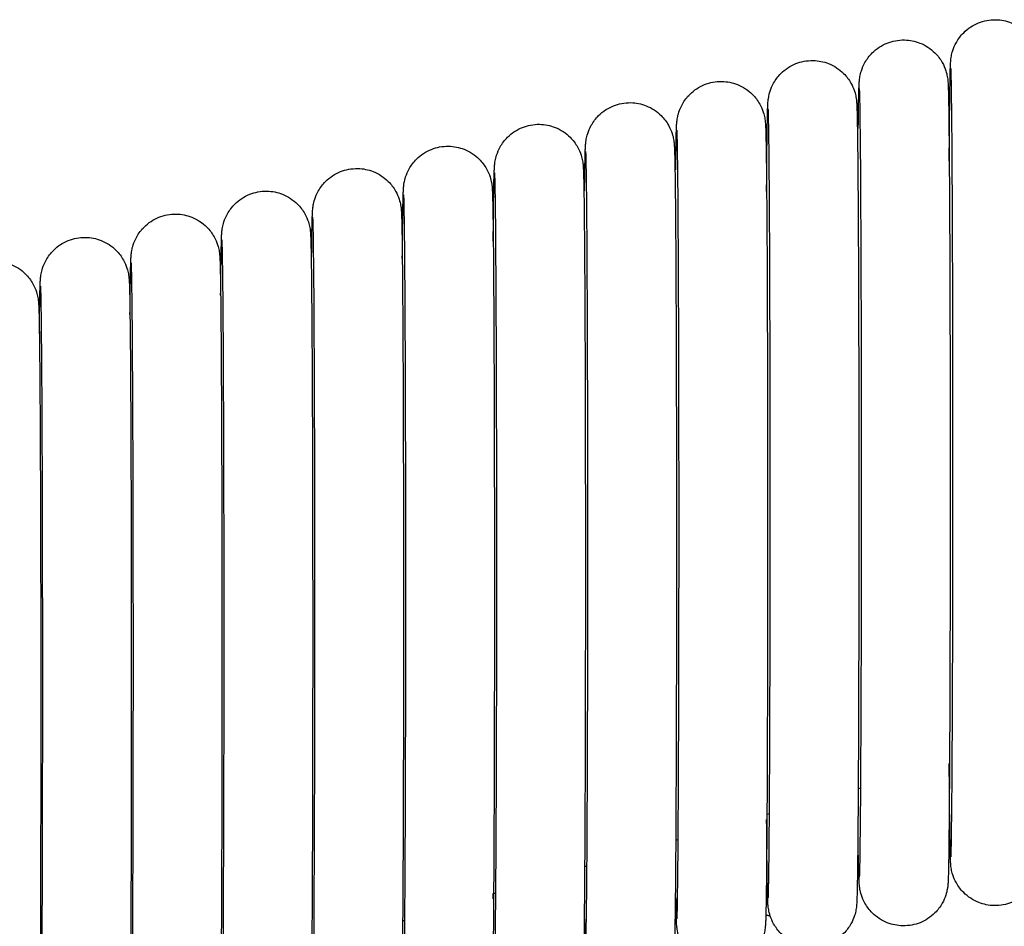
# Model space of a CAD drawing. Header units: millimetres. Extents: x -31695 to -19845, y -5614 to 7253.
# Tile 394 of 432: x -22440 to -22402, y 5494 to 5530. Entities that reach past the tile are written whole.
import ezdxf

# ---------------------------------------------------------------- set-up
doc = ezdxf.new("R2010")
doc.units = ezdxf.units.MM
doc.layers.add('2d', color=7, linetype='Continuous', true_color=0x000000)

msp = doc.modelspace()

# ---------------------------------------------------------------- linework, layer by layer
at = {"layer": '2d', "linetype": 'Continuous', "lineweight": -3}
for points, knots in [([(-22403.681, 5524.294), (-22403.674, 5525.452), (-22403.665, 5526.378), (-22403.65, 5527.42), (-22403.645, 5527.702), (-22403.637, 5527.976), (-22403.635, 5528.03), (-22403.63, 5528.13), (-22403.626, 5528.198), (-22403.617, 5528.291), (-22403.613, 5528.342), (-22403.586, 5528.489), (-22403.57, 5528.562), (-22403.508, 5528.755), (-22403.459, 5528.869), (-22403.323, 5529.111), (-22403.225, 5529.241), (-22403.111, 5529.355), (-22402.942, 5529.524), (-22402.74, 5529.657), (-22402.312, 5529.826), (-22402.094, 5529.868), (-22401.842, 5529.868), (-22401.632, 5529.864), (-22401.424, 5529.822), (-22401.006, 5529.657), (-22400.804, 5529.524), (-22400.635, 5529.355), (-22400.522, 5529.241), (-22400.423, 5529.111), (-22400.288, 5528.869), (-22400.239, 5528.755), (-22400.177, 5528.562), (-22400.161, 5528.489), (-22400.134, 5528.341), (-22400.129, 5528.29), (-22400.12, 5528.197), (-22400.116, 5528.129), (-22400.112, 5528.03), (-22400.11, 5527.976), (-22400.102, 5527.701), (-22400.096, 5527.419), (-22400.079, 5526.234), (-22400.069, 5525.04), (-22400.06, 5523.514), (-22400.044, 5520.55), (-22400.034, 5516.54), (-22400.034, 5512.366), (-22400.034, 5508.192), (-22400.044, 5504.183), (-22400.06, 5501.22), (-22400.069, 5499.693), (-22400.079, 5498.5), (-22400.096, 5497.316), (-22400.102, 5497.034), (-22400.11, 5496.76), (-22400.112, 5496.705), (-22400.117, 5496.606), (-22400.12, 5496.538), (-22400.129, 5496.445), (-22400.134, 5496.394), (-22400.161, 5496.247), (-22400.177, 5496.174), (-22400.239, 5495.981), (-22400.288, 5495.867), (-22400.423, 5495.625), (-22400.522, 5495.494), (-22400.635, 5495.381), (-22400.804, 5495.212), (-22401.006, 5495.079), (-22401.434, 5494.91), (-22401.653, 5494.868), (-22401.905, 5494.868), (-22402.115, 5494.872), (-22402.322, 5494.913), (-22402.74, 5495.079), (-22402.942, 5495.212), (-22403.111, 5495.381), (-22403.225, 5495.494), (-22403.323, 5495.625), (-22403.459, 5495.867), (-22403.508, 5495.981), (-22403.57, 5496.174), (-22403.586, 5496.247), (-22403.613, 5496.395), (-22403.617, 5496.445), (-22403.626, 5496.539), (-22403.63, 5496.607), (-22403.635, 5496.706), (-22403.637, 5496.76), (-22403.645, 5497.035), (-22403.65, 5497.317), (-22403.665, 5498.368), (-22403.674, 5499.309), (-22403.682, 5500.488)], [-40.68879, -40.68879, -40.68879, -40.68879, -35.348113, -35.348113, -32.257505, -32.257505, -31.248718, -31.248718, -30.435299, -30.435299, -29.931752, -29.931752, -29.585865, -29.585865, -29.18645, -29.18645, -28.655957, -28.655957, -28.655957, -27.934054, -27.934054, -27.237592, -27.237592, -27.237592, -26.604135, -26.604135, -25.882445, -25.882445, -25.882445, -25.353362, -25.353362, -24.955008, -24.955008, -24.61004, -24.61004, -24.104718, -24.104718, -23.292803, -23.292803, -22.283607, -22.283607, -19.191131, -19.191131, -12.698697, -12.698697, -12.698697, 0, 0, 0, 12.698698, 12.698698, 12.698698, 19.187054, 19.187054, 22.277662, 22.277662, 23.286449, 23.286449, 24.099868, 24.099868, 24.603415, 24.603415, 24.949302, 24.949302, 25.348717, 25.348717, 25.87921, 25.87921, 25.87921, 26.601113, 26.601113, 27.297575, 27.297575, 27.297575, 27.931032, 27.931032, 28.652722, 28.652722, 28.652722, 29.181805, 29.181805, 29.580159, 29.580159, 29.925127, 29.925127, 30.430449, 30.430449, 31.242364, 31.242364, 32.25156, 32.25156, 35.344036, 35.344036, 40.756753, 40.756753, 40.756753, 40.756753]), ([(-22407.275, 5525.565), (-22407.272, 5525.813), (-22407.269, 5526.038), (-22407.261, 5526.621), (-22407.256, 5526.903), (-22407.247, 5527.177), (-22407.245, 5527.231), (-22407.241, 5527.33), (-22407.237, 5527.398), (-22407.228, 5527.492), (-22407.224, 5527.543), (-22407.196, 5527.69), (-22407.18, 5527.763), (-22407.118, 5527.956), (-22407.07, 5528.07), (-22406.934, 5528.312), (-22406.836, 5528.442), (-22406.722, 5528.556), (-22406.553, 5528.725), (-22406.351, 5528.858), (-22405.923, 5529.027), (-22405.705, 5529.069), (-22405.453, 5529.069), (-22405.243, 5529.065), (-22405.035, 5529.023), (-22404.617, 5528.858), (-22404.415, 5528.725), (-22404.246, 5528.556), (-22404.132, 5528.442), (-22404.034, 5528.312), (-22403.898, 5528.07), (-22403.85, 5527.956), (-22403.788, 5527.763), (-22403.772, 5527.69), (-22403.744, 5527.542), (-22403.74, 5527.491), (-22403.731, 5527.398), (-22403.727, 5527.33), (-22403.723, 5527.231), (-22403.721, 5527.177), (-22403.712, 5526.902), (-22403.707, 5526.62), (-22403.69, 5525.435), (-22403.68, 5524.241), (-22403.671, 5522.714), (-22403.654, 5519.751), (-22403.645, 5515.741), (-22403.645, 5511.567)], [72.10019, 72.10019, 72.10019, 72.10019, 73.722221, 73.722221, 76.812828, 76.812828, 77.821616, 77.821616, 78.635035, 78.635035, 79.138582, 79.138582, 79.484469, 79.484469, 79.883884, 79.883884, 80.414377, 80.414377, 80.414377, 81.13628, 81.13628, 81.832742, 81.832742, 81.832742, 82.466199, 82.466199, 83.187889, 83.187889, 83.187889, 83.716972, 83.716972, 84.115326, 84.115326, 84.460294, 84.460294, 84.965616, 84.965616, 85.777531, 85.777531, 86.786727, 86.786727, 89.879203, 89.879203, 96.371637, 96.371637, 96.371637, 109.070334, 109.070334, 109.070334, 109.070334]), ([(-22410.897, 5523.085), (-22410.89, 5524.056), (-22410.883, 5524.844), (-22410.869, 5525.808), (-22410.863, 5526.09), (-22410.855, 5526.364), (-22410.853, 5526.418), (-22410.848, 5526.518), (-22410.845, 5526.586), (-22410.836, 5526.679), (-22410.831, 5526.73), (-22410.804, 5526.877), (-22410.788, 5526.95), (-22410.726, 5527.143), (-22410.677, 5527.257), (-22410.542, 5527.499), (-22410.443, 5527.629), (-22410.33, 5527.743), (-22410.161, 5527.912), (-22409.959, 5528.045), (-22409.531, 5528.214), (-22409.312, 5528.256), (-22409.06, 5528.256), (-22408.85, 5528.252), (-22408.643, 5528.211), (-22408.225, 5528.045), (-22408.023, 5527.912), (-22407.854, 5527.743), (-22407.74, 5527.629), (-22407.642, 5527.499), (-22407.506, 5527.257), (-22407.457, 5527.143), (-22407.395, 5526.95), (-22407.379, 5526.877), (-22407.352, 5526.729), (-22407.348, 5526.678), (-22407.339, 5526.585), (-22407.335, 5526.517), (-22407.33, 5526.418), (-22407.328, 5526.364), (-22407.32, 5526.089), (-22407.315, 5525.807), (-22407.298, 5524.622), (-22407.287, 5523.428), (-22407.279, 5521.902), (-22407.262, 5518.938), (-22407.253, 5514.928), (-22407.253, 5510.754)], [69.015769, 69.015769, 69.015769, 69.015769, 73.722221, 73.722221, 76.812828, 76.812828, 77.821616, 77.821616, 78.635035, 78.635035, 79.138582, 79.138582, 79.484469, 79.484469, 79.883884, 79.883884, 80.414377, 80.414377, 80.414377, 81.13628, 81.13628, 81.832742, 81.832742, 81.832742, 82.466199, 82.466199, 83.187889, 83.187889, 83.187889, 83.716972, 83.716972, 84.115326, 84.115326, 84.460294, 84.460294, 84.965616, 84.965616, 85.777531, 85.777531, 86.786727, 86.786727, 89.879203, 89.879203, 96.371637, 96.371637, 96.371637, 109.070334, 109.070334, 109.070334, 109.070334]), ([(-22403.534, 5512.366), (-22403.534, 5516.533), (-22403.544, 5520.54), (-22403.56, 5523.494), (-22403.57, 5525.252), (-22403.583, 5526.58), (-22403.601, 5527.624), (-22403.607, 5527.847), (-22403.612, 5527.945)], [0, 0, 0, 0, 12.967343, 12.967343, 12.967343, 20.739773, 20.739773, 23.783996, 23.783996, 23.783996, 23.783996]), ([(-22414.487, 5523.938), (-22414.484, 5524.181), (-22414.482, 5524.402), (-22414.473, 5524.982), (-22414.468, 5525.264), (-22414.46, 5525.538), (-22414.458, 5525.592), (-22414.453, 5525.691), (-22414.449, 5525.759), (-22414.44, 5525.853), (-22414.436, 5525.904), (-22414.409, 5526.051), (-22414.393, 5526.124), (-22414.331, 5526.316), (-22414.282, 5526.431), (-22414.146, 5526.673), (-22414.048, 5526.803), (-22413.934, 5526.917), (-22413.765, 5527.086), (-22413.563, 5527.219), (-22413.135, 5527.388), (-22412.917, 5527.43), (-22412.665, 5527.429), (-22412.455, 5527.426), (-22412.247, 5527.384), (-22411.829, 5527.219), (-22411.627, 5527.086), (-22411.458, 5526.917), (-22411.345, 5526.803), (-22411.246, 5526.673), (-22411.111, 5526.431), (-22411.062, 5526.316), (-22411, 5526.124), (-22410.984, 5526.051), (-22410.956, 5525.903), (-22410.952, 5525.852), (-22410.943, 5525.759), (-22410.939, 5525.691), (-22410.935, 5525.592), (-22410.933, 5525.537), (-22410.924, 5525.263), (-22410.919, 5524.981), (-22410.902, 5523.796), (-22410.892, 5522.602), (-22410.883, 5521.075), (-22410.867, 5518.112), (-22410.857, 5514.102), (-22410.857, 5509.928)], [72.126535, 72.126535, 72.126535, 72.126535, 73.722221, 73.722221, 76.812828, 76.812828, 77.821616, 77.821616, 78.635035, 78.635035, 79.138582, 79.138582, 79.484469, 79.484469, 79.883884, 79.883884, 80.414377, 80.414377, 80.414377, 81.13628, 81.13628, 81.832742, 81.832742, 81.832742, 82.466199, 82.466199, 83.187889, 83.187889, 83.187889, 83.716972, 83.716972, 84.115326, 84.115326, 84.460294, 84.460294, 84.965616, 84.965616, 85.777531, 85.777531, 86.786727, 86.786727, 89.879203, 89.879203, 96.371637, 96.371637, 96.371637, 109.070334, 109.070334, 109.070334, 109.070334]), ([(-22407.145, 5511.567), (-22407.145, 5515.734), (-22407.154, 5519.741), (-22407.171, 5522.695), (-22407.181, 5524.453), (-22407.193, 5525.781), (-22407.212, 5526.825), (-22407.218, 5527.048), (-22407.223, 5527.146)], [0, 0, 0, 0, 12.967343, 12.967343, 12.967343, 20.739773, 20.739773, 23.783996, 23.783996, 23.783996, 23.783996]), ([(-22418.088, 5523.104), (-22418.086, 5523.345), (-22418.083, 5523.564), (-22418.075, 5524.142), (-22418.069, 5524.424), (-22418.061, 5524.698), (-22418.059, 5524.752), (-22418.054, 5524.851), (-22418.051, 5524.92), (-22418.042, 5525.013), (-22418.037, 5525.064), (-22418.01, 5525.211), (-22417.994, 5525.284), (-22417.932, 5525.477), (-22417.883, 5525.591), (-22417.748, 5525.833), (-22417.649, 5525.963), (-22417.536, 5526.077), (-22417.367, 5526.246), (-22417.165, 5526.379), (-22416.737, 5526.548), (-22416.518, 5526.59), (-22416.266, 5526.59), (-22416.056, 5526.586), (-22415.849, 5526.544), (-22415.431, 5526.379), (-22415.228, 5526.246), (-22415.06, 5526.077), (-22414.946, 5525.963), (-22414.848, 5525.833), (-22414.712, 5525.591), (-22414.663, 5525.477), (-22414.601, 5525.284), (-22414.585, 5525.211), (-22414.558, 5525.063), (-22414.553, 5525.012), (-22414.545, 5524.919), (-22414.541, 5524.851), (-22414.536, 5524.752), (-22414.534, 5524.698), (-22414.526, 5524.423), (-22414.52, 5524.141), (-22414.503, 5522.956), (-22414.493, 5521.762), (-22414.485, 5520.236), (-22414.468, 5517.272), (-22414.458, 5513.262), (-22414.458, 5509.088), (-22414.458, 5504.914), (-22414.468, 5500.905), (-22414.485, 5497.942), (-22414.493, 5496.415), (-22414.503, 5495.222), (-22414.52, 5494.038), (-22414.526, 5493.756), (-22414.534, 5493.481), (-22414.536, 5493.427), (-22414.541, 5493.328), (-22414.545, 5493.26), (-22414.553, 5493.167), (-22414.558, 5493.116), (-22414.585, 5492.969), (-22414.601, 5492.896), (-22414.663, 5492.703), (-22414.712, 5492.589), (-22414.848, 5492.347), (-22414.946, 5492.216), (-22415.06, 5492.103), (-22415.228, 5491.934), (-22415.431, 5491.801), (-22415.858, 5491.631), (-22416.077, 5491.59), (-22416.329, 5491.59), (-22416.539, 5491.594), (-22416.747, 5491.635), (-22417.165, 5491.801), (-22417.367, 5491.934), (-22417.536, 5492.103), (-22417.649, 5492.216), (-22417.748, 5492.347), (-22417.883, 5492.589), (-22417.932, 5492.703), (-22417.994, 5492.896), (-22418.01, 5492.969), (-22418.037, 5493.117), (-22418.042, 5493.167), (-22418.051, 5493.261), (-22418.054, 5493.329), (-22418.059, 5493.428), (-22418.061, 5493.482), (-22418.069, 5493.74), (-22418.074, 5493.994), (-22418.079, 5494.331)], [-36.929903, -36.929903, -36.929903, -36.929903, -35.348113, -35.348113, -32.257505, -32.257505, -31.248718, -31.248718, -30.435299, -30.435299, -29.931752, -29.931752, -29.585865, -29.585865, -29.18645, -29.18645, -28.655957, -28.655957, -28.655957, -27.934054, -27.934054, -27.237592, -27.237592, -27.237592, -26.604135, -26.604135, -25.882445, -25.882445, -25.882445, -25.353362, -25.353362, -24.955008, -24.955008, -24.61004, -24.61004, -24.104718, -24.104718, -23.292803, -23.292803, -22.283607, -22.283607, -19.191131, -19.191131, -12.698697, -12.698697, -12.698697, 0, 0, 0, 12.698698, 12.698698, 12.698698, 19.187054, 19.187054, 22.277662, 22.277662, 23.286449, 23.286449, 24.099868, 24.099868, 24.603415, 24.603415, 24.949302, 24.949302, 25.348717, 25.348717, 25.87921, 25.87921, 25.87921, 26.601113, 26.601113, 27.297575, 27.297575, 27.297575, 27.931032, 27.931032, 28.652722, 28.652722, 28.652722, 29.181805, 29.181805, 29.580159, 29.580159, 29.925127, 29.925127, 30.430449, 30.430449, 31.242364, 31.242364, 32.25156, 32.25156, 35.096341, 35.096341, 35.096341, 35.096341]), ([(-22410.753, 5510.754), (-22410.753, 5514.921), (-22410.762, 5518.928), (-22410.779, 5521.882), (-22410.789, 5523.64), (-22410.801, 5524.968), (-22410.819, 5526.012), (-22410.826, 5526.235), (-22410.83, 5526.333)], [0, 0, 0, 0, 12.967343, 12.967343, 12.967343, 20.739773, 20.739773, 23.783996, 23.783996, 23.783996, 23.783996]), ([(-22421.697, 5521.122), (-22421.691, 5521.841), (-22421.685, 5522.44), (-22421.673, 5523.288), (-22421.667, 5523.571), (-22421.659, 5523.845), (-22421.657, 5523.899), (-22421.652, 5523.998), (-22421.649, 5524.066), (-22421.64, 5524.16), (-22421.635, 5524.21), (-22421.608, 5524.357), (-22421.592, 5524.431), (-22421.53, 5524.623), (-22421.481, 5524.738), (-22421.346, 5524.98), (-22421.247, 5525.11), (-22421.134, 5525.224), (-22420.965, 5525.393), (-22420.763, 5525.526), (-22420.335, 5525.695), (-22420.116, 5525.737), (-22419.864, 5525.736), (-22419.654, 5525.733), (-22419.447, 5525.691), (-22419.029, 5525.526), (-22418.826, 5525.393), (-22418.658, 5525.224), (-22418.544, 5525.11), (-22418.446, 5524.98), (-22418.31, 5524.738), (-22418.261, 5524.623), (-22418.199, 5524.431), (-22418.183, 5524.357), (-22418.156, 5524.21), (-22418.151, 5524.159), (-22418.143, 5524.066), (-22418.139, 5523.998), (-22418.134, 5523.899), (-22418.132, 5523.844), (-22418.124, 5523.57), (-22418.118, 5523.287), (-22418.102, 5522.103), (-22418.091, 5520.909), (-22418.083, 5519.382), (-22418.066, 5516.419), (-22418.057, 5512.409), (-22418.057, 5508.235), (-22418.057, 5504.061), (-22418.066, 5500.052), (-22418.083, 5497.089), (-22418.091, 5495.562), (-22418.102, 5494.369), (-22418.119, 5493.185), (-22418.124, 5492.903), (-22418.132, 5492.628), (-22418.134, 5492.574), (-22418.139, 5492.475), (-22418.143, 5492.407), (-22418.152, 5492.313), (-22418.156, 5492.263), (-22418.183, 5492.116), (-22418.199, 5492.043), (-22418.261, 5491.85), (-22418.31, 5491.736), (-22418.446, 5491.493), (-22418.544, 5491.363), (-22418.658, 5491.249), (-22418.826, 5491.081), (-22419.029, 5490.948), (-22419.456, 5490.778), (-22419.675, 5490.736), (-22419.927, 5490.737), (-22420.137, 5490.741), (-22420.345, 5490.782), (-22420.763, 5490.948), (-22420.965, 5491.081), (-22421.197, 5491.316)], [-39.120628, -39.120628, -39.120628, -39.120628, -35.342498, -35.342498, -32.24729, -32.24729, -31.237001, -31.237001, -30.422371, -30.422371, -29.918074, -29.918074, -29.571673, -29.571673, -29.171663, -29.171663, -28.64038, -28.64038, -28.64038, -27.917402, -27.917402, -27.219904, -27.219904, -27.219904, -26.585504, -26.585504, -25.86274, -25.86274, -25.86274, -25.332869, -25.332869, -24.933922, -24.933922, -24.588441, -24.588441, -24.082366, -24.082366, -23.269244, -23.269244, -22.258545, -22.258545, -19.161466, -19.161466, -12.659368, -12.659368, -12.659368, 0.058231, 0.058231, 0.058231, 12.77583, 12.77583, 12.77583, 19.273844, 19.273844, 22.369052, 22.369052, 23.379342, 23.379342, 24.193971, 24.193971, 24.698268, 24.698268, 25.044669, 25.044669, 25.444679, 25.444679, 25.975962, 25.975962, 25.975962, 26.69894, 26.69894, 27.396438, 27.396438, 27.396438, 28.030838, 28.030838, 28.753602, 28.753602, 28.753602, 28.753602]), ([(-22414.357, 5509.928), (-22414.357, 5514.095), (-22414.367, 5518.102), (-22414.383, 5521.056), (-22414.393, 5522.814), (-22414.406, 5524.142), (-22414.424, 5525.186), (-22414.43, 5525.409), (-22414.435, 5525.507)], [0, 0, 0, 0, 12.967343, 12.967343, 12.967343, 20.739773, 20.739773, 23.783996, 23.783996, 23.783996, 23.783996]), ([(-22425.29, 5520.428), (-22425.285, 5521.071), (-22425.279, 5521.611), (-22425.268, 5522.422), (-22425.262, 5522.704), (-22425.254, 5522.978), (-22425.252, 5523.032), (-22425.247, 5523.131), (-22425.243, 5523.2), (-22425.235, 5523.293), (-22425.23, 5523.344), (-22425.203, 5523.491), (-22425.187, 5523.564), (-22425.125, 5523.757), (-22425.076, 5523.871), (-22424.94, 5524.113), (-22424.842, 5524.243), (-22424.728, 5524.357), (-22424.56, 5524.526), (-22424.357, 5524.659), (-22423.93, 5524.828), (-22423.711, 5524.87), (-22423.459, 5524.87), (-22423.249, 5524.866), (-22423.042, 5524.824), (-22422.623, 5524.659), (-22422.421, 5524.526), (-22422.252, 5524.357), (-22422.139, 5524.243), (-22422.041, 5524.113), (-22421.905, 5523.871), (-22421.856, 5523.757), (-22421.794, 5523.564), (-22421.778, 5523.491), (-22421.751, 5523.343), (-22421.746, 5523.292), (-22421.737, 5523.199), (-22421.734, 5523.131), (-22421.729, 5523.032), (-22421.727, 5522.978), (-22421.719, 5522.703), (-22421.713, 5522.421), (-22421.696, 5521.236), (-22421.686, 5520.042), (-22421.678, 5518.516), (-22421.661, 5515.552), (-22421.651, 5511.542), (-22421.651, 5507.368)], [70.255893, 70.255893, 70.255893, 70.255893, 73.722221, 73.722221, 76.812828, 76.812828, 77.821616, 77.821616, 78.635035, 78.635035, 79.138582, 79.138582, 79.484469, 79.484469, 79.883884, 79.883884, 80.414377, 80.414377, 80.414377, 81.13628, 81.13628, 81.832742, 81.832742, 81.832742, 82.466199, 82.466199, 83.187889, 83.187889, 83.187889, 83.716972, 83.716972, 84.115326, 84.115326, 84.460294, 84.460294, 84.965616, 84.965616, 85.777531, 85.777531, 86.786727, 86.786727, 89.879203, 89.879203, 96.371637, 96.371637, 96.371637, 109.070334, 109.070334, 109.070334, 109.070334]), ([(-22417.959, 5509.088), (-22417.959, 5513.255), (-22417.968, 5517.262), (-22417.985, 5520.216), (-22417.995, 5521.974), (-22418.007, 5523.302), (-22418.025, 5524.346), (-22418.031, 5524.569), (-22418.036, 5524.667)], [0, 0, 0, 0, 12.967343, 12.967343, 12.967343, 20.739773, 20.739773, 23.783996, 23.783996, 23.783996, 23.783996]), ([(-22428.872, 5520.524), (-22428.87, 5520.757), (-22428.867, 5520.969), (-22428.859, 5521.541), (-22428.854, 5521.824), (-22428.845, 5522.098), (-22428.843, 5522.152), (-22428.839, 5522.251), (-22428.835, 5522.319), (-22428.826, 5522.413), (-22428.822, 5522.463), (-22428.794, 5522.61), (-22428.778, 5522.684), (-22428.716, 5522.876), (-22428.668, 5522.991), (-22428.532, 5523.233), (-22428.434, 5523.363), (-22428.32, 5523.477), (-22428.151, 5523.646), (-22427.949, 5523.779), (-22427.521, 5523.948), (-22427.303, 5523.99), (-22427.051, 5523.989), (-22426.841, 5523.986), (-22426.633, 5523.944), (-22426.215, 5523.779), (-22426.013, 5523.646), (-22425.844, 5523.477), (-22425.73, 5523.363), (-22425.632, 5523.233), (-22425.496, 5522.991), (-22425.448, 5522.876), (-22425.386, 5522.684), (-22425.369, 5522.61), (-22425.342, 5522.463), (-22425.338, 5522.412), (-22425.329, 5522.319), (-22425.325, 5522.251), (-22425.321, 5522.152), (-22425.319, 5522.097), (-22425.31, 5521.823), (-22425.305, 5521.54), (-22425.288, 5520.356), (-22425.278, 5519.162), (-22425.269, 5517.635), (-22425.252, 5514.672), (-22425.243, 5510.662), (-22425.243, 5506.488)], [72.185062, 72.185062, 72.185062, 72.185062, 73.722221, 73.722221, 76.812828, 76.812828, 77.821616, 77.821616, 78.635035, 78.635035, 79.138582, 79.138582, 79.484469, 79.484469, 79.883884, 79.883884, 80.414377, 80.414377, 80.414377, 81.13628, 81.13628, 81.832742, 81.832742, 81.832742, 82.466199, 82.466199, 83.187889, 83.187889, 83.187889, 83.716972, 83.716972, 84.115326, 84.115326, 84.460294, 84.460294, 84.965616, 84.965616, 85.777531, 85.777531, 86.786727, 86.786727, 89.879203, 89.879203, 96.371637, 96.371637, 96.371637, 109.070334, 109.070334, 109.070334, 109.070334]), ([(-22421.557, 5508.235), (-22421.557, 5512.402), (-22421.566, 5516.409), (-22421.583, 5519.363), (-22421.593, 5521.121), (-22421.605, 5522.449), (-22421.623, 5523.492), (-22421.63, 5523.716), (-22421.634, 5523.814)], [0, 0, 0, 0, 12.967343, 12.967343, 12.967343, 20.739773, 20.739773, 23.783996, 23.783996, 23.783996, 23.783996]), ([(-22432.467, 5518.98), (-22432.462, 5519.481), (-22432.458, 5519.912), (-22432.447, 5520.648), (-22432.442, 5520.93), (-22432.433, 5521.204), (-22432.431, 5521.258), (-22432.427, 5521.357), (-22432.423, 5521.426), (-22432.414, 5521.519), (-22432.41, 5521.57), (-22432.382, 5521.717), (-22432.366, 5521.79), (-22432.304, 5521.983), (-22432.256, 5522.097), (-22432.12, 5522.339), (-22432.022, 5522.469), (-22431.908, 5522.583), (-22431.739, 5522.752), (-22431.537, 5522.885), (-22431.109, 5523.054), (-22430.891, 5523.096), (-22430.639, 5523.096), (-22430.429, 5523.092), (-22430.221, 5523.05), (-22429.803, 5522.885), (-22429.601, 5522.752), (-22429.432, 5522.583), (-22429.318, 5522.469), (-22429.22, 5522.339), (-22429.084, 5522.097), (-22429.036, 5521.983), (-22428.974, 5521.79), (-22428.958, 5521.717), (-22428.93, 5521.569), (-22428.926, 5521.518), (-22428.917, 5521.425), (-22428.913, 5521.357), (-22428.909, 5521.258), (-22428.907, 5521.204), (-22428.898, 5520.929), (-22428.893, 5520.647), (-22428.876, 5519.462), (-22428.866, 5518.268), (-22428.857, 5516.742), (-22428.84, 5513.778), (-22428.831, 5509.768), (-22428.831, 5505.594), (-22428.831, 5501.42), (-22428.84, 5497.411), (-22428.857, 5494.448), (-22428.866, 5492.921), (-22428.876, 5491.728), (-22428.893, 5490.544), (-22428.898, 5490.262), (-22428.907, 5489.987), (-22428.909, 5489.933), (-22428.913, 5489.834), (-22428.917, 5489.766), (-22428.926, 5489.673), (-22428.93, 5489.622), (-22428.958, 5489.475), (-22428.974, 5489.402), (-22429.036, 5489.209), (-22429.084, 5489.095), (-22429.22, 5488.853), (-22429.318, 5488.722), (-22429.432, 5488.609), (-22429.601, 5488.44), (-22429.803, 5488.307), (-22430.231, 5488.137), (-22430.449, 5488.096), (-22430.701, 5488.096), (-22430.859, 5488.099), (-22431.016, 5488.123), (-22431.167, 5488.168)], [-38.211811, -38.211811, -38.211811, -38.211811, -35.348113, -35.348113, -32.257505, -32.257505, -31.248718, -31.248718, -30.435299, -30.435299, -29.931752, -29.931752, -29.585865, -29.585865, -29.18645, -29.18645, -28.655957, -28.655957, -28.655957, -27.934054, -27.934054, -27.237592, -27.237592, -27.237592, -26.604135, -26.604135, -25.882445, -25.882445, -25.882445, -25.353362, -25.353362, -24.955008, -24.955008, -24.61004, -24.61004, -24.104718, -24.104718, -23.292803, -23.292803, -22.283607, -22.283607, -19.191131, -19.191131, -12.698697, -12.698697, -12.698697, 0, 0, 0, 12.698698, 12.698698, 12.698698, 19.187054, 19.187054, 22.277662, 22.277662, 23.286449, 23.286449, 24.099868, 24.099868, 24.603415, 24.603415, 24.949302, 24.949302, 25.348717, 25.348717, 25.87921, 25.87921, 25.87921, 26.601113, 26.601113, 27.297575, 27.297575, 27.297575, 27.77408, 27.77408, 27.77408, 27.77408]), ([(-22425.151, 5507.368), (-22425.151, 5511.535), (-22425.161, 5515.542), (-22425.177, 5518.496), (-22425.187, 5520.254), (-22425.2, 5521.582), (-22425.218, 5522.626), (-22425.224, 5522.849), (-22425.229, 5522.947)], [0, 0, 0, 0, 12.967343, 12.967343, 12.967343, 20.739773, 20.739773, 23.783996, 23.783996, 23.783996, 23.783996]), ([(-22436.05, 5518.226), (-22436.046, 5518.662), (-22436.042, 5519.041), (-22436.032, 5519.741), (-22436.026, 5520.023), (-22436.018, 5520.297), (-22436.016, 5520.351), (-22436.011, 5520.45), (-22436.008, 5520.518), (-22435.999, 5520.612), (-22435.994, 5520.663), (-22435.967, 5520.81), (-22435.951, 5520.883), (-22435.889, 5521.075), (-22435.84, 5521.19), (-22435.705, 5521.432), (-22435.606, 5521.562), (-22435.493, 5521.676), (-22435.324, 5521.845), (-22435.122, 5521.978), (-22434.694, 5522.147), (-22434.475, 5522.189), (-22434.223, 5522.188), (-22434.013, 5522.185), (-22433.806, 5522.143), (-22433.388, 5521.978), (-22433.185, 5521.845), (-22433.017, 5521.676), (-22432.903, 5521.562), (-22432.805, 5521.432), (-22432.669, 5521.19), (-22432.62, 5521.075), (-22432.558, 5520.883), (-22432.542, 5520.81), (-22432.515, 5520.662), (-22432.51, 5520.611), (-22432.502, 5520.518), (-22432.498, 5520.45), (-22432.493, 5520.351), (-22432.491, 5520.296), (-22432.483, 5520.022), (-22432.477, 5519.74), (-22432.461, 5518.555), (-22432.45, 5517.361), (-22432.442, 5515.834), (-22432.425, 5512.871), (-22432.416, 5508.861), (-22432.416, 5504.687), (-22432.416, 5500.513), (-22432.425, 5496.504), (-22432.442, 5493.541), (-22432.45, 5492.014), (-22432.461, 5490.821), (-22432.477, 5489.637), (-22432.483, 5489.355), (-22432.491, 5489.08), (-22432.493, 5489.026), (-22432.498, 5488.927), (-22432.502, 5488.859), (-22432.51, 5488.765), (-22432.515, 5488.715), (-22432.542, 5488.568), (-22432.558, 5488.495), (-22432.62, 5488.302), (-22432.669, 5488.188), (-22432.805, 5487.945), (-22432.903, 5487.815), (-22433.017, 5487.701), (-22433.185, 5487.533), (-22433.388, 5487.4), (-22433.815, 5487.23), (-22434.034, 5487.189), (-22434.286, 5487.189), (-22434.496, 5487.193), (-22434.704, 5487.234), (-22435.122, 5487.4), (-22435.324, 5487.533), (-22435.493, 5487.701), (-22435.606, 5487.815), (-22435.705, 5487.945), (-22435.84, 5488.188), (-22435.889, 5488.302), (-22435.951, 5488.495), (-22435.967, 5488.568), (-22435.994, 5488.715), (-22435.999, 5488.766), (-22436.008, 5488.859), (-22436.011, 5488.928), (-22436.016, 5489.027), (-22436.018, 5489.081), (-22436.026, 5489.355), (-22436.032, 5489.638), (-22436.038, 5490.088), (-22436.039, 5490.158), (-22436.04, 5490.231)], [-37.916521, -37.916521, -37.916521, -37.916521, -35.348113, -35.348113, -32.257505, -32.257505, -31.248718, -31.248718, -30.435299, -30.435299, -29.931752, -29.931752, -29.585865, -29.585865, -29.18645, -29.18645, -28.655957, -28.655957, -28.655957, -27.934054, -27.934054, -27.237592, -27.237592, -27.237592, -26.604135, -26.604135, -25.882445, -25.882445, -25.882445, -25.353362, -25.353362, -24.955008, -24.955008, -24.61004, -24.61004, -24.104718, -24.104718, -23.292803, -23.292803, -22.283607, -22.283607, -19.191131, -19.191131, -12.698697, -12.698697, -12.698697, 0, 0, 0, 12.698698, 12.698698, 12.698698, 19.187054, 19.187054, 22.277662, 22.277662, 23.286449, 23.286449, 24.099868, 24.099868, 24.603415, 24.603415, 24.949302, 24.949302, 25.348717, 25.348717, 25.87921, 25.87921, 25.87921, 26.601113, 26.601113, 27.297575, 27.297575, 27.297575, 27.931032, 27.931032, 28.652722, 28.652722, 28.652722, 29.181805, 29.181805, 29.580159, 29.580159, 29.925127, 29.925127, 30.430449, 30.430449, 31.242364, 31.242364, 32.25156, 32.25156, 35.344036, 35.344036, 35.890724, 35.890724, 35.890724, 35.890724]), ([(-22428.743, 5506.488), (-22428.743, 5510.655), (-22428.752, 5514.662), (-22428.769, 5517.616), (-22428.779, 5519.374), (-22428.791, 5520.702), (-22428.81, 5521.745), (-22428.816, 5521.969), (-22428.821, 5522.067)], [0, 0, 0, 0, 12.967343, 12.967343, 12.967343, 20.739773, 20.739773, 23.783996, 23.783996, 23.783996, 23.783996]), ([(-22439.63, 5517.451), (-22439.626, 5517.827), (-22439.622, 5518.156), (-22439.613, 5518.82), (-22439.607, 5519.102), (-22439.599, 5519.376), (-22439.597, 5519.431), (-22439.592, 5519.53), (-22439.589, 5519.598), (-22439.58, 5519.691), (-22439.575, 5519.742), (-22439.548, 5519.889), (-22439.532, 5519.962), (-22439.47, 5520.155), (-22439.421, 5520.269), (-22439.286, 5520.511), (-22439.187, 5520.642), (-22439.074, 5520.755), (-22438.905, 5520.924), (-22438.703, 5521.057), (-22438.275, 5521.226), (-22438.056, 5521.268), (-22437.804, 5521.268), (-22437.594, 5521.264), (-22437.387, 5521.223), (-22436.969, 5521.057), (-22436.767, 5520.924), (-22436.598, 5520.755), (-22436.484, 5520.642), (-22436.386, 5520.511), (-22436.25, 5520.269), (-22436.201, 5520.155), (-22436.139, 5519.962), (-22436.123, 5519.889), (-22436.096, 5519.741), (-22436.092, 5519.691), (-22436.083, 5519.597), (-22436.079, 5519.529), (-22436.074, 5519.43), (-22436.072, 5519.376), (-22436.064, 5519.101), (-22436.059, 5518.819), (-22436.042, 5517.634), (-22436.031, 5516.441), (-22436.023, 5514.914), (-22436.006, 5511.95), (-22435.997, 5507.94), (-22435.997, 5503.766), (-22435.997, 5499.593), (-22436.006, 5495.583), (-22436.023, 5492.62), (-22436.031, 5491.094), (-22436.042, 5489.9), (-22436.059, 5488.716), (-22436.064, 5488.434), (-22436.072, 5488.16), (-22436.074, 5488.106), (-22436.079, 5488.006), (-22436.083, 5487.938), (-22436.092, 5487.845), (-22436.096, 5487.794), (-22436.123, 5487.647), (-22436.139, 5487.574), (-22436.201, 5487.381), (-22436.25, 5487.267), (-22436.386, 5487.025), (-22436.484, 5486.895), (-22436.598, 5486.781), (-22436.767, 5486.612), (-22436.969, 5486.479), (-22437.396, 5486.31), (-22437.615, 5486.268), (-22437.867, 5486.268), (-22438.077, 5486.272), (-22438.285, 5486.314), (-22438.703, 5486.479), (-22438.905, 5486.612), (-22439.074, 5486.781), (-22439.187, 5486.895), (-22439.286, 5487.025), (-22439.421, 5487.267), (-22439.47, 5487.381), (-22439.532, 5487.574), (-22439.548, 5487.647), (-22439.575, 5487.795), (-22439.58, 5487.846), (-22439.589, 5487.939), (-22439.592, 5488.007), (-22439.597, 5488.106), (-22439.599, 5488.16), (-22439.607, 5488.435), (-22439.613, 5488.717), (-22439.621, 5489.298), (-22439.624, 5489.52), (-22439.627, 5489.765)], [-37.625802, -37.625802, -37.625802, -37.625802, -35.348113, -35.348113, -32.257505, -32.257505, -31.248718, -31.248718, -30.435299, -30.435299, -29.931752, -29.931752, -29.585865, -29.585865, -29.18645, -29.18645, -28.655957, -28.655957, -28.655957, -27.934054, -27.934054, -27.237592, -27.237592, -27.237592, -26.604135, -26.604135, -25.882445, -25.882445, -25.882445, -25.353362, -25.353362, -24.955008, -24.955008, -24.61004, -24.61004, -24.104718, -24.104718, -23.292803, -23.292803, -22.283607, -22.283607, -19.191131, -19.191131, -12.698697, -12.698697, -12.698697, 0, 0, 0, 12.698698, 12.698698, 12.698698, 19.187054, 19.187054, 22.277662, 22.277662, 23.286449, 23.286449, 24.099868, 24.099868, 24.603415, 24.603415, 24.949302, 24.949302, 25.348717, 25.348717, 25.87921, 25.87921, 25.87921, 26.601113, 26.601113, 27.297575, 27.297575, 27.297575, 27.931032, 27.931032, 28.652722, 28.652722, 28.652722, 29.181805, 29.181805, 29.580159, 29.580159, 29.925127, 29.925127, 30.430449, 30.430449, 31.242364, 31.242364, 32.25156, 32.25156, 35.344036, 35.344036, 36.947519, 36.947519, 36.947519, 36.947519]), ([(-22432.331, 5505.594), (-22432.331, 5509.761), (-22432.34, 5513.768), (-22432.357, 5516.722), (-22432.367, 5518.48), (-22432.379, 5519.808), (-22432.398, 5520.852), (-22432.404, 5521.075), (-22432.409, 5521.173)], [0, 0, 0, 0, 12.967343, 12.967343, 12.967343, 20.739773, 20.739773, 23.783996, 23.783996, 23.783996, 23.783996]), ([(-22443.203, 5516.899), (-22443.201, 5517.12), (-22443.198, 5517.322), (-22443.19, 5517.886), (-22443.185, 5518.168), (-22443.177, 5518.442), (-22443.175, 5518.497), (-22443.17, 5518.596), (-22443.166, 5518.664), (-22443.157, 5518.757), (-22443.153, 5518.808), (-22443.126, 5518.955), (-22443.11, 5519.028), (-22443.048, 5519.221), (-22442.999, 5519.335), (-22442.863, 5519.577), (-22442.765, 5519.708), (-22442.651, 5519.821), (-22442.482, 5519.99), (-22442.28, 5520.123), (-22441.852, 5520.292), (-22441.634, 5520.334), (-22441.382, 5520.334), (-22441.172, 5520.33), (-22440.964, 5520.289), (-22440.546, 5520.123), (-22440.344, 5519.99), (-22440.175, 5519.821), (-22440.062, 5519.708), (-22439.963, 5519.577), (-22439.828, 5519.335), (-22439.779, 5519.221), (-22439.717, 5519.028), (-22439.701, 5518.955), (-22439.673, 5518.807), (-22439.669, 5518.757), (-22439.66, 5518.663), (-22439.656, 5518.595), (-22439.652, 5518.496), (-22439.65, 5518.442), (-22439.642, 5518.167), (-22439.636, 5517.885), (-22439.619, 5516.7), (-22439.609, 5515.507), (-22439.6, 5513.98), (-22439.584, 5511.016), (-22439.574, 5507.006), (-22439.574, 5502.832), (-22439.574, 5498.659), (-22439.584, 5494.649), (-22439.6, 5491.686), (-22439.609, 5490.16), (-22439.619, 5488.966), (-22439.636, 5487.782), (-22439.642, 5487.5), (-22439.65, 5487.226), (-22439.652, 5487.172), (-22439.656, 5487.072), (-22439.66, 5487.004), (-22439.669, 5486.911), (-22439.674, 5486.86), (-22439.701, 5486.713), (-22439.717, 5486.64), (-22439.779, 5486.447), (-22439.828, 5486.333), (-22439.963, 5486.091), (-22440.062, 5485.961), (-22440.175, 5485.847), (-22440.295, 5485.727), (-22440.432, 5485.625), (-22440.582, 5485.544)], [-36.818729, -36.818729, -36.818729, -36.818729, -35.348113, -35.348113, -32.257505, -32.257505, -31.248718, -31.248718, -30.435299, -30.435299, -29.931752, -29.931752, -29.585865, -29.585865, -29.18645, -29.18645, -28.655957, -28.655957, -28.655957, -27.934054, -27.934054, -27.237592, -27.237592, -27.237592, -26.604135, -26.604135, -25.882445, -25.882445, -25.882445, -25.353362, -25.353362, -24.955008, -24.955008, -24.61004, -24.61004, -24.104718, -24.104718, -23.292803, -23.292803, -22.283607, -22.283607, -19.191131, -19.191131, -12.698697, -12.698697, -12.698697, 0, 0, 0, 12.698698, 12.698698, 12.698698, 19.187054, 19.187054, 22.277662, 22.277662, 23.286449, 23.286449, 24.099868, 24.099868, 24.603415, 24.603415, 24.949302, 24.949302, 25.348717, 25.348717, 25.87921, 25.87921, 25.87921, 26.39298, 26.39298, 26.39298, 26.39298]), ([(-22435.916, 5504.687), (-22435.916, 5508.854), (-22435.925, 5512.861), (-22435.942, 5515.815), (-22435.952, 5517.573), (-22435.964, 5518.901), (-22435.982, 5519.945), (-22435.988, 5520.168), (-22435.993, 5520.266)], [0, 0, 0, 0, 12.967343, 12.967343, 12.967343, 20.739773, 20.739773, 23.783996, 23.783996, 23.783996, 23.783996]), ([(-22439.497, 5503.766), (-22439.497, 5507.933), (-22439.506, 5511.94), (-22439.523, 5514.894), (-22439.533, 5516.652), (-22439.545, 5517.98), (-22439.563, 5519.024), (-22439.57, 5519.247), (-22439.574, 5519.345)], [0, 0, 0, 0, 12.967343, 12.967343, 12.967343, 20.739773, 20.739773, 23.783996, 23.783996, 23.783996, 23.783996]), ([(-22403.612, 5496.791), (-22403.609, 5496.839), (-22403.608, 5496.881), (-22403.603, 5497.043), (-22403.599, 5497.204), (-22403.583, 5498.154), (-22403.57, 5499.482), (-22403.56, 5501.24), (-22403.544, 5504.193), (-22403.534, 5508.2), (-22403.534, 5512.366)], [3.382838, 3.382838, 3.382838, 3.382838, 4.385952, 4.385952, 6.466044, 6.466044, 14.246477, 14.246477, 14.246477, 27.20762, 27.20762, 27.20762, 27.20762]), ([(-22403.645, 5511.567), (-22403.645, 5507.393), (-22403.654, 5503.384), (-22403.671, 5500.421), (-22403.68, 5498.894), (-22403.69, 5497.701), (-22403.707, 5496.517), (-22403.712, 5496.235), (-22403.721, 5495.96), (-22403.723, 5495.906), (-22403.727, 5495.807), (-22403.731, 5495.739), (-22403.74, 5495.646), (-22403.744, 5495.595), (-22403.772, 5495.448), (-22403.788, 5495.375), (-22403.85, 5495.182), (-22403.898, 5495.068), (-22404.034, 5494.826), (-22404.132, 5494.695), (-22404.246, 5494.581), (-22404.415, 5494.413), (-22404.617, 5494.28), (-22405.045, 5494.11), (-22405.263, 5494.069), (-22405.515, 5494.069), (-22405.725, 5494.073), (-22405.933, 5494.114), (-22406.351, 5494.28), (-22406.553, 5494.413), (-22406.722, 5494.581), (-22406.836, 5494.695), (-22406.934, 5494.826), (-22407.07, 5495.068), (-22407.118, 5495.182), (-22407.18, 5495.375), (-22407.196, 5495.448), (-22407.224, 5495.595), (-22407.228, 5495.646), (-22407.237, 5495.74), (-22407.241, 5495.808), (-22407.245, 5495.907), (-22407.247, 5495.961), (-22407.256, 5496.229), (-22407.261, 5496.501), (-22407.266, 5496.866)], [0, 0, 0, 0, 12.698698, 12.698698, 12.698698, 19.187054, 19.187054, 22.277662, 22.277662, 23.286449, 23.286449, 24.099868, 24.099868, 24.603415, 24.603415, 24.949302, 24.949302, 25.348717, 25.348717, 25.87921, 25.87921, 25.87921, 26.601113, 26.601113, 27.297575, 27.297575, 27.297575, 27.931032, 27.931032, 28.652722, 28.652722, 28.652722, 29.181805, 29.181805, 29.580159, 29.580159, 29.925127, 29.925127, 30.430449, 30.430449, 31.242364, 31.242364, 32.25156, 32.25156, 35.252626, 35.252626, 35.252626, 35.252626]), ([(-22407.223, 5495.991), (-22407.22, 5496.039), (-22407.219, 5496.082), (-22407.214, 5496.244), (-22407.21, 5496.405), (-22407.193, 5497.355), (-22407.181, 5498.683), (-22407.171, 5500.44), (-22407.154, 5503.394), (-22407.145, 5507.4), (-22407.145, 5511.567)], [3.382838, 3.382838, 3.382838, 3.382838, 4.385952, 4.385952, 6.466044, 6.466044, 14.246477, 14.246477, 14.246477, 27.20762, 27.20762, 27.20762, 27.20762]), ([(-22410.83, 5495.179), (-22410.828, 5495.227), (-22410.826, 5495.269), (-22410.821, 5495.431), (-22410.818, 5495.592), (-22410.801, 5496.542), (-22410.789, 5497.87), (-22410.779, 5499.628), (-22410.762, 5502.581), (-22410.753, 5506.588), (-22410.753, 5510.754)], [3.382838, 3.382838, 3.382838, 3.382838, 4.385952, 4.385952, 6.466044, 6.466044, 14.246477, 14.246477, 14.246477, 27.20762, 27.20762, 27.20762, 27.20762]), ([(-22407.253, 5510.754), (-22407.253, 5506.58), (-22407.262, 5502.571), (-22407.279, 5499.608), (-22407.287, 5498.081), (-22407.298, 5496.888), (-22407.315, 5495.704), (-22407.32, 5495.422), (-22407.328, 5495.148), (-22407.33, 5495.093), (-22407.335, 5494.994), (-22407.339, 5494.926), (-22407.348, 5494.833), (-22407.352, 5494.782), (-22407.379, 5494.635), (-22407.395, 5494.562), (-22407.457, 5494.369), (-22407.506, 5494.255), (-22407.642, 5494.013), (-22407.74, 5493.882), (-22407.854, 5493.769), (-22408.023, 5493.6), (-22408.225, 5493.467), (-22408.652, 5493.298), (-22408.871, 5493.256), (-22409.123, 5493.256), (-22409.333, 5493.26), (-22409.541, 5493.301), (-22409.959, 5493.467), (-22410.161, 5493.6), (-22410.33, 5493.769), (-22410.443, 5493.882), (-22410.542, 5494.013), (-22410.674, 5494.249), (-22410.72, 5494.355), (-22410.753, 5494.454)], [0, 0, 0, 0, 12.698698, 12.698698, 12.698698, 19.187054, 19.187054, 22.277662, 22.277662, 23.286449, 23.286449, 24.099868, 24.099868, 24.603415, 24.603415, 24.949302, 24.949302, 25.348717, 25.348717, 25.87921, 25.87921, 25.87921, 26.601113, 26.601113, 27.297575, 27.297575, 27.297575, 27.931032, 27.931032, 28.652722, 28.652722, 28.652722, 29.181805, 29.181805, 29.556122, 29.556122, 29.556122, 29.556122]), ([(-22410.857, 5509.928), (-22410.857, 5505.754), (-22410.867, 5501.745), (-22410.883, 5498.782), (-22410.892, 5497.255), (-22410.902, 5496.062), (-22410.919, 5494.878), (-22410.925, 5494.596), (-22410.933, 5494.321), (-22410.935, 5494.267), (-22410.939, 5494.168), (-22410.943, 5494.1), (-22410.952, 5494.006), (-22410.957, 5493.956), (-22410.984, 5493.809), (-22411, 5493.736), (-22411.062, 5493.543), (-22411.111, 5493.429), (-22411.246, 5493.187), (-22411.345, 5493.056), (-22411.458, 5492.942), (-22411.627, 5492.774), (-22411.829, 5492.641), (-22412.257, 5492.471), (-22412.476, 5492.43), (-22412.728, 5492.43), (-22412.937, 5492.434), (-22413.145, 5492.475), (-22413.563, 5492.641), (-22413.765, 5492.774), (-22413.934, 5492.942), (-22414.048, 5493.056), (-22414.146, 5493.187), (-22414.282, 5493.429), (-22414.331, 5493.543), (-22414.393, 5493.736), (-22414.409, 5493.809), (-22414.436, 5493.956), (-22414.44, 5494.007), (-22414.449, 5494.101), (-22414.453, 5494.169), (-22414.458, 5494.268), (-22414.46, 5494.322), (-22414.468, 5494.583), (-22414.473, 5494.844), (-22414.478, 5495.19)], [0, 0, 0, 0, 12.698698, 12.698698, 12.698698, 19.187054, 19.187054, 22.277662, 22.277662, 23.286449, 23.286449, 24.099868, 24.099868, 24.603415, 24.603415, 24.949302, 24.949302, 25.348717, 25.348717, 25.87921, 25.87921, 25.87921, 26.601113, 26.601113, 27.297575, 27.297575, 27.297575, 27.931032, 27.931032, 28.652722, 28.652722, 28.652722, 29.181805, 29.181805, 29.580159, 29.580159, 29.925127, 29.925127, 30.430449, 30.430449, 31.242364, 31.242364, 32.25156, 32.25156, 35.149361, 35.149361, 35.149361, 35.149361]), ([(-22414.435, 5494.352), (-22414.432, 5494.4), (-22414.431, 5494.443), (-22414.426, 5494.605), (-22414.422, 5494.766), (-22414.406, 5495.716), (-22414.393, 5497.044), (-22414.383, 5498.801), (-22414.367, 5501.755), (-22414.357, 5505.761), (-22414.357, 5509.928)], [3.382838, 3.382838, 3.382838, 3.382838, 4.385952, 4.385952, 6.466044, 6.466044, 14.246477, 14.246477, 14.246477, 27.20762, 27.20762, 27.20762, 27.20762]), ([(-22418.036, 5493.513), (-22418.034, 5493.561), (-22418.032, 5493.603), (-22418.027, 5493.765), (-22418.024, 5493.926), (-22418.007, 5494.876), (-22417.995, 5496.204), (-22417.985, 5497.962), (-22417.968, 5500.915), (-22417.959, 5504.921), (-22417.959, 5509.088)], [3.382838, 3.382838, 3.382838, 3.382838, 4.385952, 4.385952, 6.466044, 6.466044, 14.246477, 14.246477, 14.246477, 27.20762, 27.20762, 27.20762, 27.20762]), ([(-22421.634, 5492.659), (-22421.632, 5492.707), (-22421.63, 5492.75), (-22421.625, 5492.912), (-22421.622, 5493.073), (-22421.605, 5494.023), (-22421.593, 5495.351), (-22421.583, 5497.108), (-22421.566, 5500.062), (-22421.557, 5504.068), (-22421.557, 5508.235)], [3.382838, 3.382838, 3.382838, 3.382838, 4.385952, 4.385952, 6.466044, 6.466044, 14.246477, 14.246477, 14.246477, 27.20762, 27.20762, 27.20762, 27.20762]), ([(-22421.651, 5507.368), (-22421.651, 5503.194), (-22421.661, 5499.185), (-22421.678, 5496.222), (-22421.686, 5494.695), (-22421.696, 5493.502), (-22421.713, 5492.318), (-22421.719, 5492.036), (-22421.727, 5491.761), (-22421.729, 5491.707), (-22421.734, 5491.608), (-22421.737, 5491.54), (-22421.746, 5491.447), (-22421.751, 5491.396), (-22421.778, 5491.249), (-22421.794, 5491.176), (-22421.856, 5490.983), (-22421.905, 5490.869), (-22422.041, 5490.627), (-22422.139, 5490.496), (-22422.252, 5490.383), (-22422.421, 5490.214), (-22422.623, 5490.081), (-22423.051, 5489.911), (-22423.27, 5489.87), (-22423.522, 5489.87), (-22423.732, 5489.874), (-22423.939, 5489.915), (-22424.357, 5490.081), (-22424.56, 5490.214), (-22424.728, 5490.383), (-22424.842, 5490.496), (-22424.94, 5490.627), (-22425.076, 5490.869), (-22425.125, 5490.983), (-22425.187, 5491.176), (-22425.203, 5491.249), (-22425.23, 5491.396), (-22425.235, 5491.447), (-22425.243, 5491.541), (-22425.247, 5491.609), (-22425.252, 5491.708), (-22425.254, 5491.762), (-22425.262, 5492.037), (-22425.268, 5492.319), (-22425.276, 5492.917), (-22425.279, 5493.16), (-22425.282, 5493.431)], [0, 0, 0, 0, 12.698698, 12.698698, 12.698698, 19.187054, 19.187054, 22.277662, 22.277662, 23.286449, 23.286449, 24.099868, 24.099868, 24.603415, 24.603415, 24.949302, 24.949302, 25.348717, 25.348717, 25.87921, 25.87921, 25.87921, 26.601113, 26.601113, 27.297575, 27.297575, 27.297575, 27.931032, 27.931032, 28.652722, 28.652722, 28.652722, 29.181805, 29.181805, 29.580159, 29.580159, 29.925127, 29.925127, 30.430449, 30.430449, 31.242364, 31.242364, 32.25156, 32.25156, 35.344036, 35.344036, 37.087901, 37.087901, 37.087901, 37.087901]), ([(-22425.229, 5491.792), (-22425.227, 5491.841), (-22425.225, 5491.883), (-22425.22, 5492.045), (-22425.216, 5492.206), (-22425.2, 5493.156), (-22425.187, 5494.484), (-22425.177, 5496.242), (-22425.161, 5499.195), (-22425.151, 5503.201), (-22425.151, 5507.368)], [3.382838, 3.382838, 3.382838, 3.382838, 4.385952, 4.385952, 6.466044, 6.466044, 14.246477, 14.246477, 14.246477, 27.20762, 27.20762, 27.20762, 27.20762]), ([(-22425.243, 5506.488), (-22425.243, 5502.314), (-22425.252, 5498.305), (-22425.269, 5495.342), (-22425.278, 5493.815), (-22425.288, 5492.622), (-22425.305, 5491.438), (-22425.31, 5491.155), (-22425.319, 5490.881), (-22425.321, 5490.827), (-22425.325, 5490.728), (-22425.329, 5490.66), (-22425.338, 5490.566), (-22425.342, 5490.516), (-22425.369, 5490.369), (-22425.386, 5490.296), (-22425.448, 5490.103), (-22425.496, 5489.988), (-22425.632, 5489.746), (-22425.73, 5489.616), (-22425.844, 5489.502), (-22426.013, 5489.333), (-22426.215, 5489.201), (-22426.643, 5489.031), (-22426.861, 5488.989), (-22427.113, 5488.99), (-22427.323, 5488.993), (-22427.531, 5489.035), (-22427.949, 5489.201), (-22428.151, 5489.333), (-22428.32, 5489.502), (-22428.434, 5489.616), (-22428.532, 5489.746), (-22428.668, 5489.988), (-22428.716, 5490.103), (-22428.778, 5490.296), (-22428.794, 5490.369), (-22428.822, 5490.516), (-22428.826, 5490.567), (-22428.835, 5490.66), (-22428.839, 5490.729), (-22428.843, 5490.828), (-22428.845, 5490.882), (-22428.853, 5491.129), (-22428.858, 5491.365), (-22428.862, 5491.673)], [0, 0, 0, 0, 12.698698, 12.698698, 12.698698, 19.187054, 19.187054, 22.277662, 22.277662, 23.286449, 23.286449, 24.099868, 24.099868, 24.603415, 24.603415, 24.949302, 24.949302, 25.348717, 25.348717, 25.87921, 25.87921, 25.87921, 26.601113, 26.601113, 27.297575, 27.297575, 27.297575, 27.931032, 27.931032, 28.652722, 28.652722, 28.652722, 29.181805, 29.181805, 29.580159, 29.580159, 29.925127, 29.925127, 30.430449, 30.430449, 31.242364, 31.242364, 32.25156, 32.25156, 34.930684, 34.930684, 34.930684, 34.930684]), ([(-22428.821, 5490.912), (-22428.818, 5490.96), (-22428.817, 5491.003), (-22428.812, 5491.165), (-22428.808, 5491.326), (-22428.791, 5492.276), (-22428.779, 5493.604), (-22428.769, 5495.361), (-22428.752, 5498.315), (-22428.743, 5502.321), (-22428.743, 5506.488)], [3.382838, 3.382838, 3.382838, 3.382838, 4.385952, 4.385952, 6.466044, 6.466044, 14.246477, 14.246477, 14.246477, 27.20762, 27.20762, 27.20762, 27.20762]), ([(-22432.409, 5490.018), (-22432.406, 5490.067), (-22432.405, 5490.109), (-22432.4, 5490.271), (-22432.396, 5490.432), (-22432.379, 5491.382), (-22432.367, 5492.71), (-22432.357, 5494.468), (-22432.34, 5497.421), (-22432.331, 5501.427), (-22432.331, 5505.594)], [3.382838, 3.382838, 3.382838, 3.382838, 4.385952, 4.385952, 6.466044, 6.466044, 14.246477, 14.246477, 14.246477, 27.20762, 27.20762, 27.20762, 27.20762]), ([(-22435.993, 5489.111), (-22435.991, 5489.159), (-22435.989, 5489.202), (-22435.984, 5489.364), (-22435.981, 5489.525), (-22435.964, 5490.475), (-22435.952, 5491.803), (-22435.942, 5493.56), (-22435.925, 5496.514), (-22435.916, 5500.52), (-22435.916, 5504.687)], [3.382838, 3.382838, 3.382838, 3.382838, 4.385952, 4.385952, 6.466044, 6.466044, 14.246477, 14.246477, 14.246477, 27.20762, 27.20762, 27.20762, 27.20762]), ([(-22439.574, 5488.191), (-22439.572, 5488.239), (-22439.57, 5488.281), (-22439.565, 5488.443), (-22439.562, 5488.605), (-22439.545, 5489.554), (-22439.533, 5490.882), (-22439.523, 5492.64), (-22439.506, 5495.593), (-22439.497, 5499.6), (-22439.497, 5503.766)], [3.382838, 3.382838, 3.382838, 3.382838, 4.385952, 4.385952, 6.466044, 6.466044, 14.246477, 14.246477, 14.246477, 27.20762, 27.20762, 27.20762, 27.20762]), ([(-22410.753, 5494.454), (-22410.788, 5494.562), (-22410.804, 5494.635), (-22410.831, 5494.783), (-22410.836, 5494.833), (-22410.845, 5494.927), (-22410.848, 5494.995), (-22410.853, 5495.094), (-22410.855, 5495.148), (-22410.863, 5495.423), (-22410.869, 5495.705), (-22410.882, 5496.637), (-22410.889, 5497.369), (-22410.896, 5498.267)], [29.556339, 29.556339, 29.556339, 29.556339, 29.902111, 29.902111, 30.408613, 30.408613, 31.222422, 31.222422, 32.233973, 32.233973, 35.333665, 35.333665, 39.788446, 39.788446, 39.788446, 39.788446])]:
    msp.add_open_spline(points, degree=3, knots=knots, dxfattribs=at)
for points in [[(-22407.279, 5499.497), (-22407.245, 5499.507), (-22407.211, 5499.516), (-22407.176, 5499.526)], [(-22410.885, 5498.485), (-22410.852, 5498.494), (-22410.819, 5498.504), (-22410.786, 5498.513)], [(-22314.855, 5497.797), (-22364.206, 5490.092), (-22412.791, 5477.795), (-22459.952, 5461.026)], [(-22414.487, 5497.456), (-22414.455, 5497.465), (-22414.423, 5497.474), (-22414.391, 5497.483)], [(-22403.692, 5497.631), (-22403.68, 5497.635), (-22403.667, 5497.638), (-22403.655, 5497.641)], [(-22418.087, 5496.409), (-22418.056, 5496.418), (-22418.025, 5496.427), (-22417.995, 5496.436)], [(-22407.302, 5496.636), (-22407.289, 5496.64), (-22407.276, 5496.643), (-22407.263, 5496.647)], [(-22410.909, 5495.624), (-22410.895, 5495.628), (-22410.881, 5495.631), (-22410.867, 5495.635)], [(-22421.695, 5495.142), (-22421.696, 5495.207), (-22421.696, 5495.274), (-22421.697, 5495.342)], [(-22421.683, 5495.346), (-22421.653, 5495.355), (-22421.624, 5495.363), (-22421.594, 5495.372)], [(-22314.855, 5494.59), (-22363.53, 5486.99), (-22411.459, 5474.924), (-22458.012, 5458.506)], [(-22414.513, 5494.594), (-22414.484, 5494.602), (-22414.455, 5494.611), (-22414.426, 5494.619)], [(-22425.275, 5494.265), (-22425.247, 5494.273), (-22425.219, 5494.282), (-22425.191, 5494.291)]]:
    msp.add_open_spline(points, degree=3, dxfattribs=at)
for points, weights in [([(-22410.896, 5498.267), (-22410.891, 5498.268), (-22410.886, 5498.269)], [0.915086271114, 0.915691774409, 0.916303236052]), ([(-22421.696, 5495.142), (-22421.69, 5495.144), (-22421.684, 5495.146)], [0.897629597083, 0.898258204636, 0.898895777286]), ([(-22410.752, 5494.454), (-22410.841, 5494.47), (-22410.928, 5494.494)], [0.934686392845, 0.921868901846, 0.911076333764])]:
    msp.add_rational_spline(points, weights, degree=2, dxfattribs=at)

doc.saveas('drawing.dxf')
